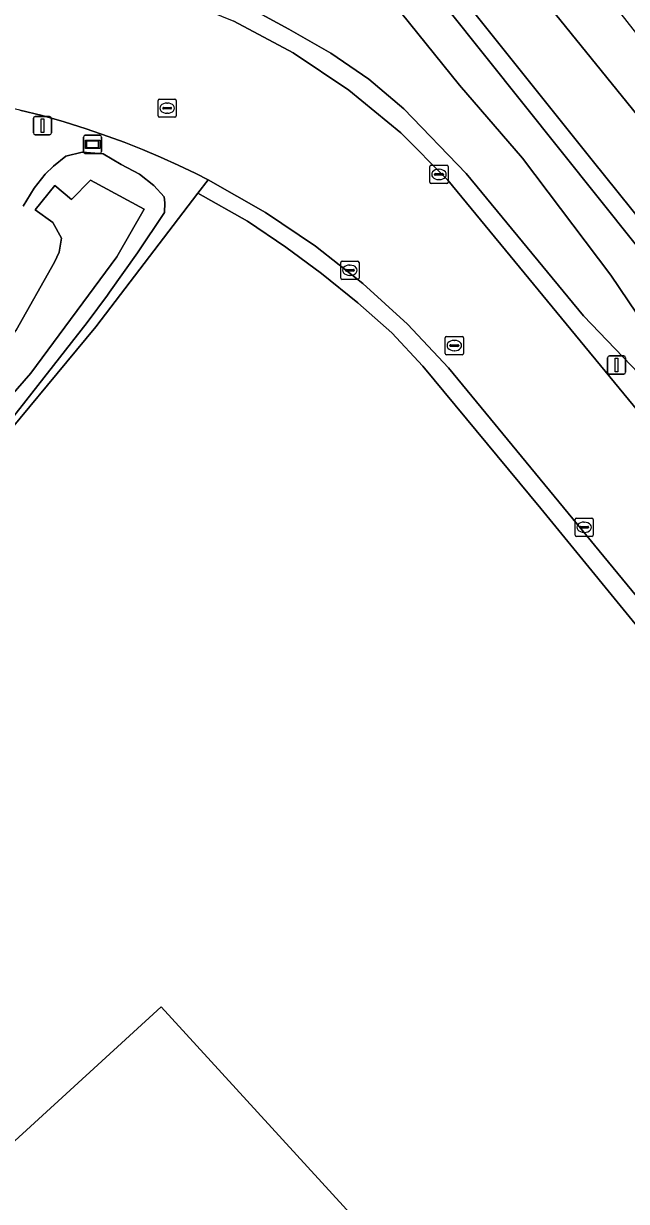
# Model space of a CAD drawing. Extents: x 156141 to 158132, y 385651 to 388333.
# Drawn here: x 156843.4 to 156876.5, y 388098.6 to 388163.2 of the extents above; entities that cross this region are included whole.
import ezdxf

# ---------------------------------------------------------------- set-up
doc = ezdxf.new("R2010")
doc.units = 0
for name, color, linetype in [('IMGEO_Berm_groen', 7, 'Continuous'), ('IMGEO_Erf', 7, 'Continuous'), ('IMGEO_Grasland_overig', 7, 'Continuous'), ('IMGEO_Hek', 7, 'Continuous'), ('IMGEO_Kolk', 7, 'Continuous'), ('IMGEO_Lichtmast', 7, 'Continuous'), ('IMGEO_Muur', 7, 'Continuous'), ('IMGEO_Oever', 7, 'Continuous'), ('IMGEO_Pand_vergunning_verleend', 7, 'Continuous'), ('IMGEO_Rijbaan_lokaal_gesloten', 7, 'Continuous'), ('IMGEO_Rioolput', 7, 'Continuous'), ('IMGEO_Verkeersbordpaal', 7, 'Continuous'), ('IMGEO_Verklikker', 7, 'Continuous'), ('IMGEO_Waterloop', 7, 'Continuous')]:
    doc.layers.add(name, color=color, linetype=linetype)

msp = doc.modelspace()

# ---------------------------------------------------------------- linework, layer by layer
at = {"layer": 'IMGEO_Berm_groen'}
for points in [[(156877.627, 388143.591), (156874.149, 388147.217), (156867.719, 388155.024), (156864.297, 388158.576), (156862.365, 388160.198), (156860.292, 388161.62), (156857.972, 388162.941), (156855.861, 388164.088), (156849.108, 388167.321), (156848.573, 388165.653), (156850.645, 388165.088), (156851.575, 388164.774), (156854.958, 388163.381), (156858.211, 388161.647), (156861.282, 388159.593), (156864.128, 388157.25), (156866.708, 388154.656), (156908.685, 388103.725), (156909.257, 388104.2), (156909.157, 388104.32), (156909.66, 388104.742)], [(156866.751, 388144.368), (156864.486, 388146.76), (156862.043, 388148.989), (156859.44, 388151.037), (156856.698, 388152.887), (156853.546, 388154.675), (156852.993, 388153.952), (156855.705, 388152.406), (156857.807, 388150.983), (156859.773, 388149.528), (156861.765, 388147.921), (156863.635, 388146.284), (156865.341, 388144.452), (156871.807, 388136.64), (156878.144, 388128.906), (156881.319, 388125.025), (156890.943, 388113.435), (156895.759, 388107.57), (156900.528, 388101.76), (156902.797, 388099.145), (156903.51, 388099.732)]]:
    msp.add_lwpolyline(points, close=True, dxfattribs=at)
for points in [[(156841.097, 388139.037), (156847.385, 388146.612), (156852.993, 388153.952), (156853.546, 388154.675), (156852.882, 388155.014), (156851.912, 388155.48), (156850.931, 388155.924), (156849.94, 388156.343), (156848.94, 388156.739), (156848.055, 388157.062), (156846.859, 388157.474), (156845.651, 388157.853), (156844.433, 388158.197), (156843.205, 388158.505), (156841.97, 388158.779), (156841.475, 388156.312)], [(156843.397, 388153.224), (156844.003, 388154.217), (156844.608, 388154.979), (156845.056, 388155.423), (156845.742, 388155.981), (156846.635, 388156.185), (156847.791, 388156.098), (156848.769, 388155.518), (156849.781, 388154.995), (156850.576, 388154.356), (156851.131, 388153.736), (156851.178, 388153.418), (156851.155, 388152.875), (156849.667, 388150.676), (156848.135, 388148.507), (156848.017, 388148.343), (156846.916, 388146.843), (156842.685, 388141.457)]]:
    msp.add_lwpolyline(points, dxfattribs=at)
at = {"layer": 'IMGEO_Erf'}
msp.add_lwpolyline([(156908.366, 388092.318), (156902.797, 388099.145), (156900.528, 388101.76), (156895.759, 388107.57), (156890.943, 388113.435), (156881.319, 388125.025), (156878.144, 388128.906), (156871.807, 388136.64), (156865.341, 388144.452), (156863.635, 388146.284), (156861.765, 388147.921), (156859.773, 388149.528), (156857.807, 388150.983), (156855.705, 388152.406), (156852.993, 388153.952), (156847.385, 388146.612), (156841.097, 388139.037)], dxfattribs=at)
at = {"layer": 'IMGEO_Grasland_overig'}
for points in [[(156855.861, 388164.088), (156857.972, 388162.941), (156860.292, 388161.62), (156862.365, 388160.198), (156864.297, 388158.576), (156867.719, 388155.024), (156874.149, 388147.217), (156877.627, 388143.591), (156909.66, 388104.742), (156909.157, 388104.32), (156909.257, 388104.2), (156909.76, 388104.621), (156913.453, 388107.71), (156918.633, 388112.046), (156919.241, 388112.555), (156918.87, 388113.037), (156914.131, 388115.456), (156842.351, 388206.972)], [(156872.623, 388163.768), (156903.223, 388126.013), (156905.134, 388122.763), (156907.355, 388120.253), (156909.534, 388118.628), (156911.364, 388116.632), (156913.094, 388113.834), (156912.841, 388111.384), (156911.386, 388110.061), (156908.976, 388110.131), (156906.649, 388111.098), (156903.434, 388115.42), (156896.709, 388123.236), (156879.009, 388144.491), (156875.657, 388149.436), (156870.799, 388155.872), (156867.342, 388159.865), (156862.767, 388165.559)]]:
    msp.add_lwpolyline(points, dxfattribs=at)
at = {"layer": 'IMGEO_Hek'}
for points in [[(156847.385, 388146.612), (156852.993, 388153.952)], [(156803.806, 388103.565), (156803.826, 388103.584), (156841.097, 388139.037), (156847.385, 388146.612)]]:
    msp.add_lwpolyline(points, dxfattribs=at)
at = {"layer": 'IMGEO_Kolk'}
for p, q in [((156865.722, 388154.546), (156865.722, 388155.398)), ((156865.797, 388155.472), (156866.649, 388155.472)), ((156865.981, 388154.966), (156865.981, 388154.978)), ((156866.419, 388154.929), (156866.021, 388154.929)), ((156866.024, 388155.015), (156866.422, 388155.015)), ((156866.21, 388155.252), (156866.235, 388155.252)), ((156866.465, 388154.978), (156866.465, 388154.966)), ((156866.723, 388155.398), (156866.723, 388154.546)), ((156866.649, 388154.472), (156865.797, 388154.472)), ((156866.233, 388154.692), (156866.208, 388154.692)), ((156860.831, 388149.289), (156860.831, 388150.141)), ((156860.906, 388150.215), (156861.758, 388150.215)), ((156861.09, 388149.709), (156861.09, 388149.721)), ((156861.528, 388149.672), (156861.13, 388149.672)), ((156861.133, 388149.758), (156861.531, 388149.758)), ((156861.319, 388149.995), (156861.344, 388149.995)), ((156861.574, 388149.721), (156861.574, 388149.709)), ((156861.832, 388150.141), (156861.832, 388149.289)), ((156861.758, 388149.215), (156860.906, 388149.215)), ((156861.342, 388149.435), (156861.317, 388149.435)), ((156873.768, 388136.114), (156874.62, 388136.114)), ((156873.693, 388135.188), (156873.693, 388136.04)), ((156873.952, 388135.608), (156873.952, 388135.62)), ((156874.39, 388135.571), (156873.992, 388135.571)), ((156873.995, 388135.657), (156874.393, 388135.657)), ((156874.181, 388135.894), (156874.206, 388135.894)), ((156874.436, 388135.62), (156874.436, 388135.608)), ((156874.694, 388136.04), (156874.694, 388135.188)), ((156874.62, 388135.114), (156873.768, 388135.114)), ((156874.204, 388135.334), (156874.179, 388135.334))]:
    msp.add_line(p, q, dxfattribs=at)
for points in [[(156865.722, 388154.546), (156865.722, 388155.398)], [(156865.797, 388155.472), (156866.649, 388155.472)], [(156866.723, 388155.398), (156866.723, 388154.546)], [(156866.649, 388154.472), (156865.797, 388154.472)], [(156860.831, 388149.289), (156860.831, 388150.141)], [(156860.906, 388150.215), (156861.758, 388150.215)], [(156861.832, 388150.141), (156861.832, 388149.289)], [(156861.758, 388149.215), (156860.906, 388149.215)], [(156873.768, 388136.114), (156874.62, 388136.114)], [(156873.693, 388135.188), (156873.693, 388136.04)], [(156874.694, 388136.04), (156874.694, 388135.188)], [(156874.62, 388135.114), (156873.768, 388135.114)]]:
    msp.add_lwpolyline(points, dxfattribs=at)
for centre, radius, start, end in [((156865.799, 388155.396), 0.0765, 91.55205, 178.44795), ((156865.799, 388155.396), 0.0765, 91.55205, 178.44795), ((156866.021, 388154.975), 0.0403, 85.87752, 175.75265), ((156866.018, 388154.965), 0.0366, 178.93798, 274.71019), ((156866.422, 388154.972), 0.043, 264.86636, 352.45326), ((156866.426, 388154.977), 0.0386, 1.73085, 96.63898), ((156866.647, 388155.396), 0.0765, 1.55205, 88.44795), ((156866.647, 388155.396), 0.0765, 1.55205, 88.44795), ((156865.799, 388154.548), 0.0765, 181.55205, 268.44795), ((156865.799, 388154.548), 0.0765, 181.55205, 268.44795), ((156866.647, 388154.548), 0.0765, 271.55205, 358.44795), ((156866.647, 388154.548), 0.0765, 271.55205, 358.44795), ((156860.908, 388150.139), 0.0765, 91.55205, 178.44795), ((156860.908, 388150.139), 0.0765, 91.55205, 178.44795), ((156861.13, 388149.718), 0.0403, 85.87752, 175.75265), ((156861.127, 388149.708), 0.0366, 178.93798, 274.71019), ((156861.531, 388149.715), 0.043, 264.86636, 352.45326), ((156861.535, 388149.72), 0.0386, 1.73085, 96.63898), ((156861.756, 388150.139), 0.0765, 1.55205, 88.44795), ((156861.756, 388150.139), 0.0765, 1.55205, 88.44795), ((156860.908, 388149.291), 0.0765, 181.55205, 268.44795), ((156860.908, 388149.291), 0.0765, 181.55205, 268.44795), ((156861.756, 388149.291), 0.0765, 271.55205, 358.44795), ((156861.756, 388149.291), 0.0765, 271.55205, 358.44795), ((156873.77, 388136.038), 0.0765, 91.55205, 178.44795), ((156873.77, 388136.038), 0.0765, 91.55205, 178.44795), ((156874.618, 388136.038), 0.0765, 1.55205, 88.44795), ((156874.618, 388136.038), 0.0765, 1.55205, 88.44795), ((156873.992, 388135.617), 0.0403, 85.87752, 175.75265), ((156873.989, 388135.607), 0.0366, 178.93798, 274.71019), ((156874.393, 388135.614), 0.043, 264.86636, 352.45326), ((156874.397, 388135.619), 0.0386, 1.73085, 96.63898), ((156873.77, 388135.19), 0.0765, 181.55205, 268.44795), ((156873.77, 388135.19), 0.0765, 181.55205, 268.44795), ((156874.618, 388135.19), 0.0765, 271.55205, 358.44795), ((156874.618, 388135.19), 0.0765, 271.55205, 358.44795)]:
    msp.add_arc(centre, radius, start, end, dxfattribs=at)
for centre, major_axis, ratio, start_param, end_param in [((156866.209, 388154.972), (-0.387, 0.002), 0.722429, 4.712389, 7.853982), ((156866.234, 388154.972), (-0.39, 0.002), 0.717154, 1.570796, 4.712389), ((156861.318, 388149.715), (-0.387, 0.002), 0.722429, 4.712389, 7.853982), ((156861.343, 388149.715), (-0.39, 0.002), 0.717154, 1.570796, 4.712389), ((156874.18, 388135.614), (-0.387, 0.002), 0.722429, 4.712389, 7.853982), ((156874.205, 388135.614), (-0.39, 0.002), 0.717154, 1.570796, 4.712389)]:
    msp.add_ellipse(centre, major_axis=major_axis, ratio=ratio, start_param=start_param, end_param=end_param, dxfattribs=at)
at = {"layer": 'IMGEO_Lichtmast'}
for p, q in [((156875.478, 388144.114), (156875.478, 388144.914)), ((156875.478, 388144.914), (156875.478, 388144.114)), ((156875.578, 388145.014), (156876.368, 388145.014)), ((156876.368, 388145.014), (156875.578, 388145.014)), ((156876.468, 388144.914), (156876.468, 388144.114)), ((156876.468, 388144.114), (156876.468, 388144.914)), ((156876.368, 388144.014), (156875.578, 388144.014)), ((156875.578, 388144.014), (156876.368, 388144.014))]:
    msp.add_line(p, q, dxfattribs=at)
msp.add_lwpolyline([(156875.898, 388144.889), (156876.048, 388144.889), (156876.048, 388144.139), (156875.898, 388144.139), (156875.898, 388144.889)], dxfattribs=at)
for centre, start, end in [((156875.578, 388144.914), 90, 180), ((156875.578, 388144.914), 90, 180), ((156876.368, 388144.914), 0, 90), ((156876.368, 388144.914), 360, 90), ((156875.578, 388144.114), 180, 270), ((156875.578, 388144.114), 180, 270), ((156876.368, 388144.114), 270, 0), ((156876.368, 388144.114), 270, 0)]:
    msp.add_arc(centre, 0.1, start, end, dxfattribs=at)
at = {"layer": 'IMGEO_Muur'}
msp.add_lwpolyline([(156845.025, 388152.334), (156844.05, 388153.028), (156845.141, 388154.357), (156846.058, 388153.589)], dxfattribs=at)
at = {"layer": 'IMGEO_Oever'}
for points in [[(156855.075, 388180.215), (156874.626, 388155.759), (156894.619, 388130.928), (156904.265, 388119), (156907.94, 388114.524), (156908.777, 388113.342), (156908.912, 388112.73), (156908.912, 388112.052), (156908.502, 388111.454), (156907.582, 388111.407), (156907.209, 388112.081), (156906.968, 388113.419), (156906.017, 388114.84), (156854.283, 388179.605)], [(156862.767, 388165.559), (156867.342, 388159.865), (156870.799, 388155.872), (156875.657, 388149.436), (156879.009, 388144.491), (156896.709, 388123.236), (156903.434, 388115.42), (156906.649, 388111.098), (156908.976, 388110.131), (156911.386, 388110.061), (156912.841, 388111.384), (156913.094, 388113.834), (156911.364, 388116.632), (156909.534, 388118.628), (156907.355, 388120.253), (156905.134, 388122.763), (156903.223, 388126.013), (156872.623, 388163.768)], [(156842.685, 388141.457), (156846.916, 388146.843), (156848.017, 388148.343), (156848.135, 388148.507), (156849.667, 388150.676), (156851.155, 388152.875), (156851.178, 388153.418), (156851.131, 388153.736), (156850.576, 388154.356), (156849.781, 388154.995), (156848.769, 388155.518), (156847.791, 388156.098), (156846.635, 388156.185), (156845.742, 388155.981), (156845.056, 388155.423), (156844.608, 388154.979), (156844.003, 388154.217), (156843.397, 388153.224)]]:
    msp.add_lwpolyline(points, dxfattribs=at)
msp.add_lwpolyline([(156803.507, 388107.014), (156802.837, 388107.73), (156807.019, 388111.67), (156817.997, 388122.415), (156827.149, 388131.202), (156834.781, 388138.379), (156840.018, 388143.02), (156843.016, 388146.423), (156845.123, 388150.156), (156845.38, 388150.715), (156845.496, 388151.475), (156845.025, 388152.334), (156844.05, 388153.028), (156845.141, 388154.357), (156846.058, 388153.589), (156847.091, 388154.662), (156850.047, 388153.06), (156848.538, 388150.442), (156843.816, 388144.071), (156842.718, 388142.802), (156841.437, 388141.428), (156838.167, 388138.449)], close=True, dxfattribs=at)
at = {"layer": 'IMGEO_Pand_vergunning_verleend'}
msp.add_lwpolyline([(156805.334, 388067.542), (156850.977, 388109.309), (157017.524, 387927.304), (156971.88, 387885.537)], close=True, dxfattribs=at)
at = {"layer": 'IMGEO_Rijbaan_lokaal_gesloten'}
for points in [[(156908.685, 388103.725), (156866.708, 388154.656), (156864.128, 388157.25), (156861.282, 388159.593), (156858.211, 388161.647), (156854.958, 388163.381)], [(156843.205, 388158.505), (156844.433, 388158.197), (156845.651, 388157.853), (156846.859, 388157.474), (156848.055, 388157.062), (156848.94, 388156.739), (156849.94, 388156.343), (156850.931, 388155.924), (156851.912, 388155.48), (156852.882, 388155.014), (156853.546, 388154.675), (156856.698, 388152.887), (156859.44, 388151.037), (156862.043, 388148.989), (156864.486, 388146.76), (156866.751, 388144.368), (156903.51, 388099.732)]]:
    msp.add_lwpolyline(points, dxfattribs=at)
at = {"layer": 'IMGEO_Rioolput'}
for p, q in [((156850.8, 388158.182), (156850.8, 388159.034)), ((156850.875, 388159.108), (156851.727, 388159.108)), ((156851.288, 388158.888), (156851.313, 388158.888)), ((156851.801, 388159.034), (156851.801, 388158.182)), ((156851.727, 388158.108), (156850.875, 388158.108)), ((156851.059, 388158.602), (156851.059, 388158.614)), ((156851.497, 388158.565), (156851.099, 388158.565)), ((156851.102, 388158.651), (156851.5, 388158.651)), ((156851.311, 388158.328), (156851.286, 388158.328)), ((156851.543, 388158.614), (156851.543, 388158.602)), ((156866.563, 388145.156), (156866.563, 388146.008)), ((156866.638, 388146.082), (156867.49, 388146.082)), ((156867.051, 388145.862), (156867.076, 388145.862)), ((156867.564, 388146.008), (156867.564, 388145.156)), ((156866.822, 388145.576), (156866.822, 388145.588)), ((156867.26, 388145.539), (156866.862, 388145.539)), ((156866.865, 388145.625), (156867.263, 388145.625)), ((156867.074, 388145.302), (156867.049, 388145.302)), ((156867.306, 388145.588), (156867.306, 388145.576)), ((156867.49, 388145.082), (156866.638, 388145.082))]:
    msp.add_line(p, q, dxfattribs=at)
for points in [[(156850.8, 388158.182), (156850.8, 388159.034)], [(156850.875, 388159.108), (156851.727, 388159.108)], [(156851.801, 388159.034), (156851.801, 388158.182)], [(156851.727, 388158.108), (156850.875, 388158.108)], [(156866.563, 388145.156), (156866.563, 388146.008)], [(156866.638, 388146.082), (156867.49, 388146.082)], [(156867.564, 388146.008), (156867.564, 388145.156)], [(156867.49, 388145.082), (156866.638, 388145.082)]]:
    msp.add_lwpolyline(points, dxfattribs=at)
for centre, radius, start, end in [((156850.877, 388159.032), 0.0765, 91.55205, 178.44795), ((156850.877, 388159.032), 0.0765, 91.55205, 178.44795), ((156851.725, 388159.032), 0.0765, 1.55205, 88.44795), ((156851.725, 388159.032), 0.0765, 1.55205, 88.44795), ((156850.877, 388158.184), 0.0765, 181.55205, 268.44795), ((156850.877, 388158.184), 0.0765, 181.55205, 268.44795), ((156851.099, 388158.611), 0.0403, 85.87752, 175.75265), ((156851.096, 388158.601), 0.0366, 178.93798, 274.71019), ((156851.5, 388158.608), 0.043, 264.86636, 352.45326), ((156851.504, 388158.613), 0.0386, 1.73085, 96.63898), ((156851.725, 388158.184), 0.0765, 271.55205, 358.44795), ((156851.725, 388158.184), 0.0765, 271.55205, 358.44795), ((156866.64, 388146.006), 0.0765, 91.55205, 178.44795), ((156866.64, 388146.006), 0.0765, 91.55205, 178.44795), ((156867.488, 388146.006), 0.0765, 1.55205, 88.44795), ((156867.488, 388146.006), 0.0765, 1.55205, 88.44795), ((156866.64, 388145.158), 0.0765, 181.55205, 268.44795), ((156866.64, 388145.158), 0.0765, 181.55205, 268.44795), ((156866.862, 388145.585), 0.0403, 85.87752, 175.75265), ((156866.859, 388145.575), 0.0366, 178.93798, 274.71019), ((156867.263, 388145.582), 0.043, 264.86636, 352.45326), ((156867.267, 388145.587), 0.0386, 1.73085, 96.63898), ((156867.488, 388145.158), 0.0765, 271.55205, 358.44795), ((156867.488, 388145.158), 0.0765, 271.55205, 358.44795)]:
    msp.add_arc(centre, radius, start, end, dxfattribs=at)
for centre, major_axis, ratio, start_param, end_param in [((156851.287, 388158.608), (-0.387, 0.002), 0.722429, 4.712389, 7.853982), ((156851.312, 388158.608), (-0.39, 0.002), 0.717154, 1.570796, 4.712389), ((156867.05, 388145.582), (-0.387, 0.002), 0.722429, 4.712389, 7.853982), ((156867.075, 388145.582), (-0.39, 0.002), 0.717154, 1.570796, 4.712389)]:
    msp.add_ellipse(centre, major_axis=major_axis, ratio=ratio, start_param=start_param, end_param=end_param, dxfattribs=at)
at = {"layer": 'IMGEO_Verkeersbordpaal'}
for p, q in [((156844.061, 388158.151), (156844.851, 388158.151)), ((156844.851, 388158.151), (156844.061, 388158.151)), ((156843.961, 388157.251), (156843.961, 388158.051)), ((156843.961, 388158.051), (156843.961, 388157.251)), ((156844.951, 388158.051), (156844.951, 388157.251)), ((156844.951, 388157.251), (156844.951, 388158.051)), ((156844.851, 388157.151), (156844.061, 388157.151)), ((156844.061, 388157.151), (156844.851, 388157.151))]:
    msp.add_line(p, q, dxfattribs=at)
msp.add_lwpolyline([(156844.381, 388158.026), (156844.531, 388158.026), (156844.531, 388157.276), (156844.381, 388157.276), (156844.381, 388158.026)], dxfattribs=at)
for centre, start, end in [((156844.061, 388158.051), 90, 180), ((156844.061, 388158.051), 90, 180), ((156844.851, 388158.051), 0, 90), ((156844.851, 388158.051), 360, 90), ((156844.061, 388157.251), 180, 270), ((156844.061, 388157.251), 180, 270), ((156844.851, 388157.251), 270, 0), ((156844.851, 388157.251), 270, 0)]:
    msp.add_arc(centre, 0.1, start, end, dxfattribs=at)
at = {"layer": 'IMGEO_Verklikker'}
for p, q in [((156846.709, 388156.222), (156846.709, 388157.022)), ((156846.709, 388157.022), (156846.709, 388156.222)), ((156846.809, 388157.122), (156847.599, 388157.122)), ((156847.599, 388157.122), (156846.809, 388157.122)), ((156847.699, 388157.022), (156847.699, 388156.222)), ((156847.699, 388156.222), (156847.699, 388157.022)), ((156847.599, 388156.122), (156846.809, 388156.122)), ((156846.809, 388156.122), (156847.599, 388156.122))]:
    msp.add_line(p, q, dxfattribs=at)
for points in [[(156846.81, 388156.854), (156847.598, 388156.854), (156847.598, 388156.39), (156846.81, 388156.39), (156846.81, 388156.854)], [(156846.875, 388156.789), (156846.875, 388156.455), (156847.533, 388156.455), (156847.533, 388156.789), (156846.875, 388156.789)]]:
    msp.add_lwpolyline(points, dxfattribs=at)
for centre, start, end in [((156846.809, 388157.022), 90, 180), ((156846.809, 388157.022), 90, 180), ((156847.599, 388157.022), 0, 90), ((156847.599, 388157.022), 360, 90), ((156846.809, 388156.222), 180, 270), ((156846.809, 388156.222), 180, 270), ((156847.599, 388156.222), 270, 0), ((156847.599, 388156.222), 270, 0)]:
    msp.add_arc(centre, 0.1, start, end, dxfattribs=at)
at = {"layer": 'IMGEO_Waterloop'}
for points in [[(156854.283, 388179.605), (156906.017, 388114.84), (156906.968, 388113.419), (156907.209, 388112.081), (156907.582, 388111.407), (156908.502, 388111.454), (156908.912, 388112.052), (156908.912, 388112.73), (156908.777, 388113.342), (156907.94, 388114.524), (156904.265, 388119), (156894.619, 388130.928), (156874.626, 388155.759), (156855.075, 388180.215)], [(156848.538, 388150.442), (156850.047, 388153.06), (156847.091, 388154.662), (156846.058, 388153.589), (156845.141, 388154.357), (156844.05, 388153.028), (156845.025, 388152.334), (156845.496, 388151.475), (156845.38, 388150.715), (156845.123, 388150.156), (156843.016, 388146.423), (156840.018, 388143.02), (156834.781, 388138.379), (156827.149, 388131.202), (156817.997, 388122.415), (156807.019, 388111.67), (156802.837, 388107.73), (156803.507, 388107.014), (156838.167, 388138.449), (156841.437, 388141.428), (156842.718, 388142.802), (156843.816, 388144.071)]]:
    msp.add_lwpolyline(points, close=True, dxfattribs=at)

doc.saveas('drawing.dxf')
